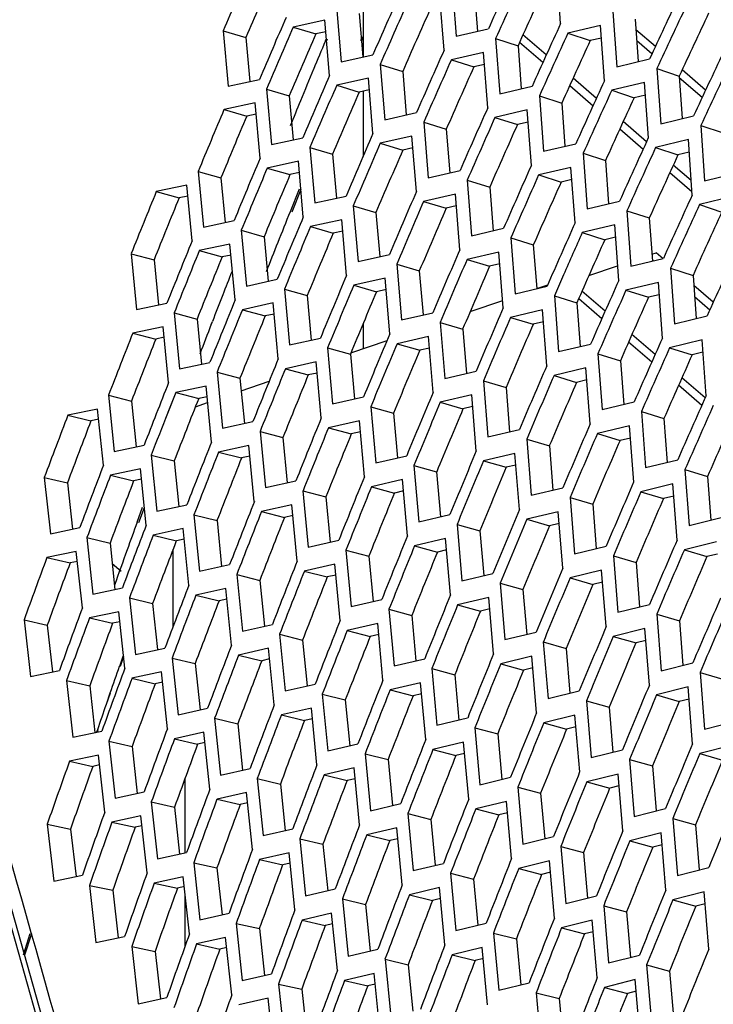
# Model space of a CAD drawing. Header units: millimetres. Extents: x 0 to 420, y 0 to 297.
# Tile 409 of 502: x 315.2 to 317.9, y 221.12 to 224.95. Entities that reach past the tile are written whole.
import ezdxf

# ---------------------------------------------------------------- set-up
doc = ezdxf.new("R2010")
doc.units = ezdxf.units.MM
doc.header["$LTSCALE"] = 23.1
doc.layers.get('0').update_dxf_attribs({"linetype": 'CONTINUOUS'})

msp = doc.modelspace()

# ---------------------------------------------------------------- linework, layer by layer
at = {"color": 3, "linetype": 'CONTINUOUS'}
for p, q in [((317.3069, 224.9348), (317.2917, 225.1491)), ((316.8835, 225.1004), (316.8999, 224.8859)), ((316.8531, 224.8317), (316.8365, 225.0464)), ((316.4347, 225.0015), (316.4525, 224.7867)), ((317.511, 224.982), (317.5258, 224.7673)), ((316.3888, 224.9479), (316.2658, 224.9213)), ((316.4068, 224.7329), (316.3888, 224.9479)), ((315.9933, 224.907), (316.0125, 224.6919)), ((316.8999, 224.8859), (317.0255, 224.9142)), ((317.4628, 224.9272), (317.3354, 224.8977)), ((317.4778, 224.7123), (317.4628, 224.9272)), ((317.0539, 224.877), (317.0701, 224.6619)), ((316.4525, 224.7867), (316.576, 224.8138)), ((317.0068, 224.8226), (316.8815, 224.7943)), ((317.0232, 224.6074), (317.0068, 224.8226)), ((317.5258, 224.7673), (317.6537, 224.7973)), ((316.6043, 224.7763), (316.6219, 224.5609)), ((317.6823, 224.7604), (317.6968, 224.5451)), ((316.7684, 215.8392), (314.2526, 224.7237)), ((316.0125, 224.6919), (316.134, 224.7178)), ((316.5583, 224.7223), (316.4351, 224.6952)), ((316.5761, 224.5068), (316.5583, 224.7223)), ((316.1621, 224.6799), (316.1811, 224.4643)), ((317.0701, 224.6619), (317.1959, 224.6908)), ((317.6339, 224.7053), (317.5063, 224.6753)), ((317.6487, 224.4899), (317.6339, 224.7053)), ((317.2243, 224.6535), (317.2403, 224.438)), ((316.1173, 224.6264), (315.9961, 224.6006)), ((316.1365, 224.4106), (316.1173, 224.6264)), ((317.1771, 224.5988), (317.0515, 224.57)), ((317.1932, 224.3831), (317.1771, 224.5988)), ((316.6219, 224.5609), (316.7456, 224.5885)), ((317.6968, 224.5451), (317.825, 224.5757)), ((316.7739, 224.551), (316.7912, 224.3351)), ((317.8535, 224.5387), (317.8678, 224.323)), ((316.1811, 224.4643), (316.3028, 224.4907)), ((316.7278, 224.4967), (316.6043, 224.4691)), ((316.7453, 224.2807), (316.7278, 224.4967)), ((317.805, 224.4833), (317.6772, 224.4528)), ((317.8195, 224.2675), (317.805, 224.4833)), ((316.3309, 224.4528), (316.3497, 224.2367)), ((317.2403, 224.438), (317.3663, 224.4673)), ((317.3947, 224.4301), (317.4104, 224.214)), ((316.286, 224.399), (316.1645, 224.3727)), ((316.3049, 224.1827), (316.286, 224.399)), ((317.3474, 224.3751), (317.2216, 224.3458)), ((317.3633, 224.1589), (317.3474, 224.3751)), ((315.8954, 224.3592), (315.9156, 224.1428)), ((316.7912, 224.3351), (316.9152, 224.3632)), ((317.8678, 224.323), (317.9962, 224.354)), ((315.8515, 224.3058), (315.7322, 224.2807)), ((315.8719, 224.0893), (315.8515, 224.3058)), ((316.9435, 224.3257), (316.9606, 224.1093)), ((316.3497, 224.2367), (316.4716, 224.2636)), ((316.8973, 224.2711), (316.7736, 224.243)), ((316.9146, 224.0546), (316.8973, 224.2711)), ((317.9762, 224.2614), (317.848, 224.2304)), ((316.4997, 224.2257), (316.5183, 224.0091)), ((317.4104, 224.214), (317.5367, 224.2438)), ((317.5651, 224.2066), (317.5806, 223.99)), ((315.9156, 224.1428), (316.0354, 224.1684)), ((316.4546, 224.1716), (316.333, 224.1447)), ((316.4734, 223.9548), (316.4546, 224.1716)), ((316.9606, 224.1093), (317.0848, 224.138)), ((317.5176, 224.1513), (317.3916, 224.1215)), ((317.5333, 223.9346), (317.5176, 224.1513)), ((316.0635, 224.1302), (316.0834, 223.9133)), ((317.1131, 224.1004), (317.13, 223.8835)), ((316.0194, 224.0766), (315.8999, 224.051)), ((316.0396, 223.8595), (316.0194, 224.0766)), ((315.6345, 224.0393), (315.6559, 223.8222)), ((316.5183, 224.0091), (316.6404, 224.0365)), ((317.0667, 224.0455), (316.9428, 224.0169)), ((317.0838, 223.8285), (317.0667, 224.0455)), ((317.5806, 223.99), (317.7071, 224.0204)), ((316.6686, 223.9986), (316.6869, 223.7814)), ((317.7355, 223.9831), (317.7508, 223.7661)), ((316.6233, 223.9442), (316.5015, 223.9168)), ((316.6419, 223.7269), (316.6233, 223.9442)), ((317.3188, 223.9573), (317.2827, 223.8751)), ((316.0834, 223.9133), (316.2035, 223.9395)), ((317.13, 223.8835), (317.2544, 223.9127)), ((317.6879, 223.9276), (317.5617, 223.8972)), ((317.7034, 223.7103), (317.6879, 223.9276)), ((316.2315, 223.9013), (316.2513, 223.6839)), ((317.2827, 223.8751), (317.2994, 223.6578)), ((315.6559, 223.8222), (315.774, 223.847)), ((316.1874, 223.8473), (316.0676, 223.8212)), ((316.2073, 223.6297), (316.1874, 223.8473)), ((315.8018, 223.8086), (315.823, 223.5909)), ((316.6869, 223.7814), (316.8092, 223.8094)), ((317.2362, 223.82), (317.112, 223.7909)), ((317.2531, 223.6024), (317.2362, 223.82)), ((317.7508, 223.7661), (317.8776, 223.7969)), ((315.7588, 223.755), (315.6411, 223.7302)), ((315.7802, 223.5372), (315.7588, 223.755)), ((316.8374, 223.7715), (316.8555, 223.5538)), ((316.792, 223.7168), (316.6699, 223.6889)), ((316.8103, 223.499), (316.792, 223.7168)), ((316.2513, 223.6839), (316.3715, 223.7105)), ((317.2994, 223.6578), (317.424, 223.6874)), ((317.8582, 223.7038), (317.7317, 223.673)), ((317.8734, 223.4861), (317.8582, 223.7038)), ((316.3995, 223.6724), (316.4191, 223.4544)), ((317.4523, 223.6499), (317.4688, 223.432)), ((315.823, 223.5909), (315.9412, 223.6162)), ((316.3553, 223.6181), (316.2353, 223.5915)), ((316.375, 223.4), (316.3553, 223.6181)), ((315.9691, 223.5778), (315.9901, 223.3596)), ((316.8555, 223.5538), (316.978, 223.5822)), ((317.4057, 223.5944), (317.2813, 223.5648)), ((317.4223, 223.3763), (317.4057, 223.5944)), ((315.926, 223.5239), (315.808, 223.4986)), ((315.9472, 223.3056), (315.926, 223.5239)), ((317.0062, 223.5444), (317.0241, 223.3262)), ((315.5461, 223.4879), (315.5685, 223.2694)), ((315.808, 223.4986), (315.7761, 223.4175)), ((315.808, 223.4986), (315.7774, 223.421)), ((316.9607, 223.4894), (316.8384, 223.461)), ((316.9788, 223.271), (316.9607, 223.4894)), ((316.4191, 223.4544), (316.5396, 223.4816)), ((317.4688, 223.432), (317.5936, 223.4621)), ((315.504, 223.4345), (315.3881, 223.4105)), ((315.5267, 223.216), (315.504, 223.4345)), ((316.5676, 223.4434), (316.5869, 223.225)), ((317.6219, 223.4246), (317.6381, 223.2062)), ((315.9901, 223.3596), (316.1085, 223.3855)), ((316.5232, 223.3888), (316.403, 223.3617)), ((316.5427, 223.1702), (316.5232, 223.3888)), ((317.5751, 223.3688), (317.4505, 223.3387)), ((317.5916, 223.1503), (317.5751, 223.3688)), ((316.1364, 223.347), (316.1572, 223.1283)), ((317.0241, 223.3262), (317.1469, 223.3551)), ((315.5685, 223.2694), (315.6849, 223.294)), ((316.0931, 223.2929), (315.975, 223.267)), ((316.1141, 223.074), (316.0931, 223.2929)), ((317.175, 223.3173), (317.1927, 223.0986)), ((315.7126, 223.2552), (315.7349, 223.0363)), ((317.1294, 223.2619), (317.0069, 223.233)), ((317.1473, 223.0431), (317.1294, 223.2619)), ((316.5869, 223.225), (316.7076, 223.2526)), ((316.7356, 223.2145), (316.7548, 222.9955)), ((317.6381, 223.2062), (317.7632, 223.2368)), ((315.6705, 223.2016), (315.5544, 223.1771)), ((315.6929, 222.9825), (315.6705, 223.2016)), ((317.7915, 223.1993), (317.8075, 222.9804)), ((315.2962, 223.1682), (315.3198, 222.9491)), ((316.1572, 223.1283), (316.2758, 223.1547)), ((316.6911, 223.1596), (316.5707, 223.1319)), ((316.7105, 222.9405), (316.6911, 223.1596)), ((317.7446, 223.1432), (317.6198, 223.1126)), ((317.7608, 222.9242), (317.7446, 223.1432)), ((316.3037, 223.1162), (316.3243, 222.897)), ((317.1927, 223.0986), (317.3157, 223.128)), ((315.7349, 223.0363), (315.8515, 223.0614)), ((316.2603, 223.0618), (316.142, 223.0354)), ((316.2811, 222.8424), (316.2603, 223.0618)), ((317.3438, 223.0902), (317.3613, 222.871)), ((316.7548, 222.9955), (316.8757, 223.0237)), ((317.298, 223.0345), (317.1753, 223.0051)), ((317.3157, 222.8152), (317.298, 223.0345)), ((315.8792, 223.0226), (315.9012, 222.8032)), ((316.9037, 222.9855), (316.9226, 222.7661)), ((317.8075, 222.9804), (317.9328, 223.0116)), ((315.3198, 222.9491), (315.4344, 222.9729)), ((315.8369, 222.9687), (315.7206, 222.9436)), ((315.8592, 222.7491), (315.8369, 222.9687)), ((315.462, 222.9338), (315.4855, 222.7141)), ((316.3243, 222.897), (316.4431, 222.9239)), ((316.859, 222.9303), (316.7384, 222.9022)), ((316.8782, 222.7107), (316.859, 222.9303)), ((317.9141, 222.9176), (317.789, 222.8865)), ((315.4208, 222.8803), (315.3066, 222.8566)), ((315.4445, 222.6606), (315.4208, 222.8803)), ((316.471, 222.8854), (316.4914, 222.6657)), ((317.3613, 222.871), (317.4845, 222.9009)), ((317.5126, 222.8631), (317.5299, 222.6434)), ((315.9012, 222.8032), (316.018, 222.8288)), ((316.4275, 222.8307), (316.3089, 222.8038)), ((316.4481, 222.6108), (316.4275, 222.8307)), ((316.9226, 222.7661), (317.0437, 222.7947)), ((317.4667, 222.8071), (317.3438, 222.7772)), ((317.4842, 222.5873), (317.4667, 222.8071)), ((316.0458, 222.79), (316.0676, 222.5701)), ((317.0717, 222.7566), (317.0904, 222.5366)), ((315.4855, 222.7141), (315.6003, 222.7384)), ((316.0034, 222.7357), (315.8869, 222.7102)), ((316.0254, 222.5157), (316.0034, 222.7357)), ((315.6279, 222.6993), (315.6512, 222.4792)), ((316.4914, 222.6657), (316.6104, 222.6931)), ((317.0269, 222.7011), (316.9061, 222.6724)), ((317.0459, 222.481), (317.0269, 222.7011)), ((315.5866, 222.6455), (315.4721, 222.6214)), ((315.6101, 222.4253), (315.5866, 222.6455)), ((316.6383, 222.6547), (316.6585, 222.4344)), ((317.5299, 222.6434), (317.6533, 222.6738)), ((315.2173, 222.6135), (315.242, 222.3932)), ((317.6814, 222.636), (317.6985, 222.4157)), ((316.0676, 222.5701), (316.1846, 222.5962)), ((316.5947, 222.5996), (316.4759, 222.5722)), ((316.615, 222.3793), (316.5947, 222.5996)), ((317.0904, 222.5366), (317.2117, 222.5658)), ((317.6354, 222.5797), (317.5123, 222.5493)), ((317.6527, 222.3593), (317.6354, 222.5797)), ((316.2123, 222.5574), (316.234, 222.3369)), ((317.2397, 222.5276), (317.2583, 222.3072)), ((315.6512, 222.4792), (315.7661, 222.5039)), ((316.1698, 222.5028), (316.0531, 222.4768)), ((316.1917, 222.2822), (316.1698, 222.5028)), ((315.7938, 222.4649), (315.8169, 222.2442)), ((316.6585, 222.4344), (316.7777, 222.4623)), ((317.1949, 222.4718), (317.0738, 222.4427)), ((317.2136, 222.2512), (317.1949, 222.4718)), ((315.242, 222.3932), (315.355, 222.4166)), ((315.7523, 222.4108), (315.6377, 222.3861)), ((315.7756, 222.19), (315.7523, 222.4108)), ((316.8056, 222.4239), (316.8256, 222.2031)), ((317.6985, 222.4157), (317.8221, 222.4467)), ((315.3825, 222.3772), (315.407, 222.1563)), ((317.8502, 222.4089), (317.8671, 222.1881)), ((316.234, 222.3369), (316.3512, 222.3635)), ((316.7618, 222.3685), (316.6429, 222.3407)), ((316.782, 222.1477), (316.7618, 222.3685)), ((317.2583, 222.3072), (317.3798, 222.3369)), ((317.8041, 222.3523), (317.6807, 222.3214)), ((317.8211, 222.1314), (317.8041, 222.3523)), ((316.3789, 222.3248), (316.4003, 222.1038)), ((317.4078, 222.2987), (317.4261, 222.0777)), ((315.8169, 222.2442), (315.932, 222.2695)), ((316.3363, 222.2699), (316.2194, 222.2433)), ((316.3579, 222.0488), (316.3363, 222.2699)), ((315.9596, 222.2304), (315.9825, 222.0092)), ((316.8256, 222.2031), (316.945, 222.2316)), ((317.3628, 222.2426), (317.2415, 222.2129)), ((317.3813, 222.0214), (317.3628, 222.2426)), ((317.8671, 222.1881), (317.9909, 222.2196)), ((315.407, 222.1563), (315.5201, 222.1802)), ((316.9729, 222.1931), (316.9927, 221.9718)), ((315.9181, 222.176), (315.8032, 222.1508)), ((315.9412, 221.9547), (315.9181, 222.176)), ((315.5477, 222.1409), (315.572, 221.9195)), ((316.4003, 222.1038), (316.5177, 222.1309)), ((316.929, 222.1374), (316.8098, 222.1091)), ((316.949, 221.9161), (316.929, 222.1374)), ((317.4261, 222.0777), (317.5478, 222.1079)), ((317.9728, 222.1249), (317.8492, 222.0934)), ((315.5072, 222.087), (315.3944, 222.0631)), ((315.5318, 221.8655), (315.5072, 222.087)), ((316.5455, 222.0921), (316.5667, 221.8707)), ((317.5758, 222.0698), (317.5939, 221.8482)), ((315.9825, 222.0092), (316.0978, 222.035)), ((316.5027, 222.037), (316.3856, 222.0099)), ((316.5242, 221.8154), (316.5027, 222.037)), ((316.1255, 221.9959), (316.1482, 221.7743)), ((316.9927, 221.9718), (317.1123, 222.0008)), ((317.5307, 222.0133), (317.4092, 221.9832)), ((317.549, 221.7917), (317.5307, 222.0133)), ((317.1402, 221.9623), (317.1597, 221.7406)), ((315.572, 221.9195), (315.6853, 221.9439)), ((316.0838, 221.9412), (315.9688, 221.9155)), ((316.1068, 221.7194), (316.0838, 221.9412)), ((315.7129, 221.9046), (315.737, 221.6827)), ((316.5667, 221.8707), (316.6843, 221.8983)), ((317.0962, 221.9064), (316.9768, 221.8775)), ((317.1159, 221.6845), (317.0962, 221.9064)), ((317.5939, 221.8482), (317.7159, 221.879)), ((315.6723, 221.8504), (315.5593, 221.826)), ((315.6967, 221.6284), (315.6723, 221.8504)), ((316.712, 221.8595), (316.7331, 221.6375)), ((317.7439, 221.8408), (317.7617, 221.6188)), ((315.3075, 221.8181), (315.3331, 221.5961)), ((316.1482, 221.7743), (316.2637, 221.8006)), ((316.6692, 221.804), (316.5519, 221.7765)), ((316.6904, 221.5819), (316.6692, 221.804)), ((316.2914, 221.7615), (316.3139, 221.5393)), ((317.1597, 221.7406), (317.2796, 221.77)), ((317.6986, 221.7841), (317.5769, 221.7534)), ((317.7167, 221.5619), (317.6986, 221.7841)), ((317.3075, 221.7315), (317.3268, 221.5093)), ((315.737, 221.6827), (315.8505, 221.7076)), ((316.2496, 221.7065), (316.1343, 221.6802)), ((316.2723, 221.4842), (316.2496, 221.7065)), ((315.878, 221.6682), (315.902, 221.4459)), ((316.7331, 221.6375), (316.8509, 221.6657)), ((317.2633, 221.6753), (317.1438, 221.6459)), ((317.2829, 221.4529), (317.2633, 221.6753)), ((317.7617, 221.6188), (317.8839, 221.65)), ((315.3331, 221.5961), (315.4446, 221.6196)), ((315.8374, 221.6138), (315.7242, 221.5889)), ((315.8616, 221.3913), (315.8374, 221.6138)), ((316.8786, 221.6269), (316.8995, 221.4044)), ((315.472, 221.5799), (315.4975, 221.3574)), ((316.8356, 221.5711), (316.7181, 221.543)), ((316.8567, 221.3485), (316.8356, 221.5711)), ((316.3139, 221.5393), (316.4296, 221.5661)), ((317.3268, 221.5093), (317.4469, 221.5392)), ((317.8665, 221.5548), (317.7446, 221.5236)), ((317.8844, 221.3322), (317.8665, 221.5548)), ((316.4572, 221.527), (316.4795, 221.3043)), ((317.4748, 221.5008), (317.4939, 221.278)), ((315.902, 221.4459), (316.0157, 221.4713)), ((316.4153, 221.4717), (316.2999, 221.4449)), ((316.4379, 221.2489), (316.4153, 221.4717)), ((316.0432, 221.4319), (316.067, 221.209)), ((316.8995, 221.4044), (317.0174, 221.4331)), ((317.4305, 221.4442), (317.3107, 221.4143)), ((317.4499, 221.2213), (317.4305, 221.4442)), ((315.4975, 221.3574), (315.6091, 221.3815)), ((316.0024, 221.3771), (315.8891, 221.3517)), ((316.0265, 221.1541), (316.0024, 221.3771)), ((317.0452, 221.3943), (317.0658, 221.1713)), ((315.6365, 221.3418), (315.6618, 221.1187)), ((317.0021, 221.3382), (316.8844, 221.3096)), ((317.0229, 221.115), (317.0021, 221.3382)), ((316.4795, 221.3043), (316.5954, 221.3316)), ((317.4939, 221.278), (317.6142, 221.3085)), ((316.6231, 221.2926), (316.6452, 221.0693)), ((317.6421, 221.27), (317.661, 221.0467)), ((316.067, 221.209), (316.1809, 221.235)), ((316.5811, 221.2369), (316.4655, 221.2097)), ((316.6034, 221.0136), (316.5811, 221.2369)), ((316.2084, 221.1956), (316.232, 220.9722)), ((317.0658, 221.1713), (317.184, 221.2004)), ((317.5977, 221.2131), (317.4777, 221.1827)), ((317.6169, 220.9897), (317.5977, 221.2131)), ((317.2117, 221.1617), (317.2322, 220.9381)), ((315.6618, 221.1187), (315.7736, 221.1433)), ((316.1675, 221.1405), (316.0539, 221.1146)), ((316.1913, 220.917), (316.1675, 221.1405))]:
    msp.add_line(p, q, dxfattribs=at)
at = {"color": 7, "linetype": 'CONTINUOUS'}
for p, q in [((316.9707, 225.0721), (316.9836, 224.9047)), ((316.5377, 225.0094), (316.5377, 224.8054)), ((316.5224, 224.9744), (316.5365, 224.8051)), ((317.5977, 224.9525), (317.6092, 224.7868)), ((315.9933, 224.907), (316.0815, 224.881)), ((316.2658, 224.9213), (316.3537, 224.8946)), ((316.3926, 224.9029), (316.3537, 224.8946)), ((317.676, 224.8452), (317.6006, 224.9105)), ((316.0815, 224.881), (316.0969, 224.7099)), ((316.3909, 224.8676), (316.3948, 224.8769)), ((316.3956, 224.8667), (316.3994, 224.876)), ((316.5343, 224.8841), (316.5276, 224.8683)), ((316.5377, 224.8834), (316.5313, 224.8676)), ((317.0539, 224.877), (317.1411, 224.8487)), ((317.1475, 224.8629), (317.2383, 224.7843)), ((317.2513, 224.813), (317.1605, 224.8916)), ((317.3354, 224.8977), (317.4223, 224.8688)), ((317.4662, 224.8788), (317.4223, 224.8688)), ((317.6628, 224.8167), (317.6036, 224.8679)), ((316.7187, 215.9412), (314.2016, 224.8302)), ((317.1411, 224.8487), (317.1538, 224.6811)), ((316.8815, 224.7943), (316.9689, 224.7665)), ((316.6043, 224.7763), (316.692, 224.7491)), ((316.692, 224.7491), (316.7059, 224.5796)), ((317.0104, 224.7757), (316.9689, 224.7665)), ((317.6823, 224.7604), (317.7689, 224.7309)), ((317.8716, 224.6758), (317.7802, 224.755)), ((317.4465, 224.6439), (317.3556, 224.7227)), ((317.7689, 224.7309), (317.7803, 224.565)), ((317.8583, 224.6473), (317.7694, 224.7243)), ((316.1621, 224.6799), (316.2503, 224.6539)), ((316.4351, 224.6952), (316.523, 224.6685)), ((316.562, 224.677), (316.523, 224.6685)), ((316.562, 224.677), (316.523, 224.6685)), ((316.5377, 224.6717), (316.5377, 224.418)), ((317.3426, 224.6939), (317.4334, 224.6153)), ((317.5063, 224.6753), (317.5932, 224.6463)), ((316.2503, 224.6539), (316.2655, 224.4826)), ((317.2243, 224.6535), (317.3115, 224.6252)), ((317.6373, 224.6566), (317.5932, 224.6463)), ((315.9961, 224.6006), (316.0845, 224.5751)), ((317.3115, 224.6252), (317.324, 224.4574)), ((316.1211, 224.5828), (316.0845, 224.5751)), ((316.1211, 224.5828), (316.0845, 224.5751)), ((317.0515, 224.57), (317.1389, 224.5422)), ((316.7739, 224.551), (316.8616, 224.5238)), ((316.8616, 224.5238), (316.8753, 224.3542)), ((317.1806, 224.5517), (317.1389, 224.5422)), ((317.5377, 224.5249), (317.6287, 224.4462)), ((317.6418, 224.4748), (317.5508, 224.5536)), ((317.8535, 224.5387), (317.9402, 224.5093)), ((316.3309, 224.4528), (316.4191, 224.4268)), ((316.6043, 224.4691), (316.6922, 224.4425)), ((316.7315, 224.4511), (316.6922, 224.4425)), ((316.7315, 224.4511), (316.6922, 224.4425)), ((317.6772, 224.4528), (317.7641, 224.4239)), ((316.4191, 224.4268), (316.4341, 224.2553)), ((317.3947, 224.4301), (317.4819, 224.4017)), ((317.8083, 224.4343), (317.7641, 224.4239)), ((316.1645, 224.3727), (316.2529, 224.3471)), ((317.4819, 224.4017), (317.4942, 224.2338)), ((317.8157, 224.3242), (317.746, 224.3845)), ((315.8954, 224.3592), (315.9841, 224.3343)), ((315.9841, 224.3343), (316.0004, 224.1609)), ((316.2898, 224.355), (316.2529, 224.3471)), ((316.2898, 224.355), (316.2529, 224.3471)), ((317.2216, 224.3458), (317.309, 224.318)), ((317.3509, 224.3276), (317.309, 224.318)), ((317.7329, 224.3559), (317.8186, 224.2817)), ((316.2888, 224.2903), (316.2533, 224.2022)), ((316.2956, 224.2892), (316.2597, 224.2012)), ((316.9435, 224.3257), (317.0312, 224.2985)), ((317.0312, 224.2985), (317.0447, 224.1287)), ((315.7322, 224.2807), (315.821, 224.2563)), ((315.8555, 224.2635), (315.821, 224.2563)), ((316.4997, 224.2257), (316.5879, 224.1997)), ((316.7736, 224.243), (316.8615, 224.2164)), ((316.9009, 224.2252), (316.8615, 224.2164)), ((316.9009, 224.2252), (316.8615, 224.2164)), ((317.848, 224.2304), (317.9349, 224.2014)), ((316.5879, 224.1997), (316.6027, 224.028)), ((317.5651, 224.2066), (317.6523, 224.1783)), ((317.6523, 224.1783), (317.6645, 224.0101)), ((316.333, 224.1447), (316.4214, 224.1192)), ((316.0635, 224.1302), (316.1521, 224.1053)), ((316.1521, 224.1053), (316.1682, 223.9317)), ((316.4585, 224.1273), (316.4214, 224.1192)), ((317.1131, 224.1004), (317.2008, 224.0732)), ((317.3916, 224.1215), (317.479, 224.0937)), ((317.5211, 224.1035), (317.479, 224.0937)), ((317.2008, 224.0732), (317.2141, 223.9032)), ((315.6345, 224.0393), (315.7237, 224.0156)), ((315.8999, 224.051), (315.9887, 224.0266)), ((316.0234, 224.0339), (315.9887, 224.0266)), ((316.0234, 224.0339), (315.9887, 224.0266)), ((317.6625, 224.0377), (317.6791, 224.0425)), ((317.7061, 224.0192), (317.6791, 224.0425)), ((315.7237, 224.0156), (315.7411, 223.8401)), ((316.6686, 223.9986), (316.7567, 223.9726)), ((316.9428, 224.0169), (317.0307, 223.9903)), ((317.0704, 223.9993), (317.0307, 223.9903)), ((317.0704, 223.9993), (317.0307, 223.9903)), ((317.4169, 223.9537), (317.5291, 223.9925)), ((317.6641, 224.0155), (317.669, 224.0112)), ((317.7355, 223.9831), (317.8227, 223.9548)), ((316.7567, 223.9726), (316.7714, 223.8007)), ((317.8227, 223.9548), (317.8347, 223.7865)), ((316.5015, 223.9168), (316.5899, 223.8913)), ((317.2141, 223.9034), (317.2568, 223.9182)), ((317.9015, 223.8499), (317.8255, 223.9157)), ((316.2315, 223.9013), (316.3202, 223.8764)), ((316.3202, 223.8764), (316.3361, 223.7026)), ((316.6271, 223.8995), (316.5899, 223.8913)), ((317.2827, 223.8751), (317.3704, 223.848)), ((317.4801, 223.8148), (317.3901, 223.8928)), ((317.5617, 223.8972), (317.6491, 223.8694)), ((317.6913, 223.8795), (317.6491, 223.8694)), ((317.8285, 223.8731), (317.8885, 223.8212)), ((316.9546, 223.8135), (317.0815, 223.8575)), ((317.3704, 223.848), (317.3836, 223.6778)), ((317.4674, 223.7859), (317.3774, 223.8638)), ((315.8018, 223.8086), (315.891, 223.7848)), ((316.0676, 223.8212), (316.1564, 223.7968)), ((316.1913, 223.8043), (316.1564, 223.7968)), ((316.1913, 223.8043), (316.1564, 223.7968)), ((317.112, 223.7909), (317.2, 223.7642)), ((315.891, 223.7848), (315.9082, 223.6091)), ((315.9466, 223.7644), (315.9508, 223.7752)), ((315.9468, 223.7643), (315.9508, 223.7752)), ((316.5377, 223.7668), (316.5377, 223.6691)), ((316.8374, 223.7715), (316.9256, 223.7455)), ((317.2398, 223.7734), (317.2, 223.7642)), ((317.2398, 223.7734), (317.2, 223.7642)), ((315.6411, 223.7302), (315.7304, 223.707)), ((315.7628, 223.7137), (315.7304, 223.707)), ((316.9256, 223.7455), (316.94, 223.5734)), ((317.6749, 223.6462), (317.5847, 223.7243)), ((316.4904, 223.6527), (316.6312, 223.7015)), ((316.6699, 223.6889), (316.7583, 223.6634)), ((317.662, 223.6173), (317.5719, 223.6953)), ((316.3995, 223.6724), (316.4882, 223.6475)), ((316.4882, 223.6475), (316.5039, 223.4735)), ((316.7958, 223.6718), (316.7583, 223.6634)), ((316.7958, 223.6718), (316.7583, 223.6634)), ((317.4523, 223.6499), (317.54, 223.6227)), ((317.7317, 223.673), (317.8191, 223.6452)), ((317.8616, 223.6554), (317.8191, 223.6452)), ((317.8616, 223.6554), (317.8191, 223.6452)), ((317.54, 223.6227), (317.553, 223.4523)), ((315.9691, 223.5778), (316.0583, 223.554)), ((316.2353, 223.5915), (316.3242, 223.5671)), ((316.3592, 223.5747), (316.3242, 223.5671)), ((317.2813, 223.5648), (317.3692, 223.5381)), ((316.0583, 223.554), (316.0753, 223.3782)), ((316.063, 223.5047), (316.1718, 223.5423)), ((317.0062, 223.5444), (317.0944, 223.5184)), ((317.4092, 223.5475), (317.3692, 223.5381)), ((317.4092, 223.5475), (317.3692, 223.5381)), ((317.8568, 223.4486), (317.7666, 223.5268)), ((317.8696, 223.4775), (317.7794, 223.5557)), ((315.5461, 223.4879), (315.6357, 223.4652)), ((315.808, 223.4986), (315.8974, 223.4754)), ((317.0944, 223.5184), (317.1086, 223.3461)), ((315.6357, 223.4652), (315.654, 223.2875)), ((315.8845, 223.4428), (315.9322, 223.4593)), ((315.93, 223.4823), (315.8974, 223.4754)), ((315.93, 223.4823), (315.8974, 223.4754)), ((316.8384, 223.461), (316.9268, 223.4354)), ((315.3881, 223.4105), (315.4779, 223.3884)), ((316.5676, 223.4434), (316.6562, 223.4185)), ((316.6562, 223.4185), (316.6718, 223.2444)), ((316.9644, 223.4441), (316.9268, 223.4354)), ((316.9644, 223.4441), (316.9268, 223.4354)), ((317.6219, 223.4246), (317.7096, 223.3974)), ((315.5081, 223.3946), (315.4779, 223.3884)), ((317.7096, 223.3974), (317.7224, 223.2268)), ((316.1364, 223.347), (316.2256, 223.3232)), ((316.403, 223.3617), (316.4919, 223.3373)), ((316.5271, 223.3451), (316.4919, 223.3373)), ((317.4505, 223.3387), (317.5385, 223.312)), ((316.2256, 223.3232), (316.2424, 223.1472)), ((317.175, 223.3173), (317.2632, 223.2912)), ((317.2632, 223.2912), (317.2772, 223.1188)), ((317.5787, 223.3216), (317.5385, 223.312)), ((317.5787, 223.3216), (317.5385, 223.312)), ((315.7126, 223.2552), (315.8022, 223.2326)), ((315.975, 223.267), (316.0643, 223.2438)), ((315.8022, 223.2326), (315.8204, 223.0547)), ((316.0972, 223.2509), (316.0643, 223.2438)), ((316.0972, 223.2509), (316.0643, 223.2438)), ((316.7356, 223.2145), (316.8243, 223.1896)), ((317.0069, 223.233), (317.0953, 223.2075)), ((317.1331, 223.2163), (317.0953, 223.2075)), ((317.1331, 223.2163), (317.0953, 223.2075)), ((315.5544, 223.1771), (315.6441, 223.155)), ((316.8243, 223.1896), (316.8396, 223.0153)), ((317.7915, 223.1993), (317.8792, 223.1721)), ((315.2962, 223.1682), (315.3862, 223.1468)), ((315.3862, 223.1468), (315.4057, 222.9669)), ((315.6746, 223.1613), (315.6441, 223.155)), ((317.8792, 223.1721), (317.8918, 223.0013)), ((316.3037, 223.1162), (316.3928, 223.0925)), ((316.5707, 223.1319), (316.6596, 223.1075)), ((316.695, 223.1156), (316.6596, 223.1075)), ((316.695, 223.1156), (316.6596, 223.1075)), ((317.6198, 223.1126), (317.7077, 223.0859)), ((316.3928, 223.0925), (316.4095, 222.9163)), ((317.3438, 223.0902), (317.432, 223.0641)), ((317.432, 223.0641), (317.4459, 222.8915)), ((317.7481, 223.0957), (317.7077, 223.0859)), ((317.7481, 223.0957), (317.7077, 223.0859)), ((315.6576, 222.9938), (315.6789, 223.0521)), ((315.6645, 222.993), (315.6858, 223.0513)), ((316.142, 223.0354), (316.2313, 223.0122)), ((315.8792, 223.0226), (315.9688, 223)), ((315.9688, 223), (315.9868, 222.8219)), ((316.2643, 223.0194), (316.2313, 223.0122)), ((316.9037, 222.9855), (316.9923, 222.9606)), ((317.1753, 223.0051), (317.2637, 222.9796)), ((317.3017, 222.9886), (317.2637, 222.9796)), ((316.9923, 222.9606), (317.0075, 222.7861)), ((315.462, 222.9338), (315.5521, 222.9123)), ((315.5521, 222.9123), (315.5714, 222.7323)), ((315.7206, 222.9436), (315.8104, 222.9215)), ((315.841, 222.928), (315.8104, 222.9215)), ((315.7981, 222.5887), (315.7981, 222.8894)), ((316.471, 222.8854), (316.5601, 222.8617)), ((316.7384, 222.9022), (316.8273, 222.8778)), ((316.8629, 222.886), (316.8273, 222.8778)), ((317.789, 222.8865), (317.8769, 222.8598)), ((317.9175, 222.8698), (317.8769, 222.8598)), ((315.3066, 222.8566), (315.3968, 222.8357)), ((315.425, 222.8414), (315.3968, 222.8357)), ((315.5606, 222.8329), (315.5951, 222.8035)), ((316.5601, 222.8617), (316.5766, 222.6853)), ((317.5126, 222.8631), (317.6008, 222.837)), ((317.6008, 222.837), (317.6145, 222.6642)), ((316.3089, 222.8038), (316.3983, 222.7806)), ((316.0458, 222.79), (316.1354, 222.7674)), ((316.1354, 222.7674), (316.1532, 222.5891)), ((316.4315, 222.788), (316.3983, 222.7806)), ((316.4315, 222.788), (316.3983, 222.7806)), ((317.0717, 222.7566), (317.1604, 222.7317)), ((317.3438, 222.7772), (317.4322, 222.7517)), ((317.4704, 222.7608), (317.4322, 222.7517)), ((317.4704, 222.7608), (317.4322, 222.7517)), ((317.1604, 222.7317), (317.1753, 222.557)), ((315.6279, 222.6993), (315.7179, 222.6779)), ((315.7179, 222.6779), (315.7371, 222.4977)), ((315.8869, 222.7102), (315.9766, 222.6881)), ((316.0075, 222.6948), (315.9766, 222.6881)), ((316.6383, 222.6547), (316.7274, 222.6309)), ((316.9061, 222.6724), (316.995, 222.648)), ((317.0308, 222.6564), (316.995, 222.648)), ((315.2173, 222.6135), (315.3078, 222.5932)), ((315.4721, 222.6214), (315.5623, 222.6004)), ((315.5908, 222.6063), (315.5623, 222.6004)), ((316.7274, 222.6309), (316.7437, 222.4544)), ((317.6814, 222.636), (317.7696, 222.6099)), ((317.7696, 222.6099), (317.7831, 222.4369)), ((315.3078, 222.5932), (315.3283, 222.411)), ((316.4759, 222.5722), (316.5652, 222.549)), ((316.2123, 222.5574), (316.3019, 222.5348)), ((316.3019, 222.5348), (316.3195, 222.3563)), ((316.5986, 222.5566), (316.5652, 222.549)), ((317.2397, 222.5276), (317.3284, 222.5027)), ((317.5123, 222.5493), (317.6007, 222.5237)), ((317.639, 222.5331), (317.6007, 222.5237)), ((317.639, 222.5331), (317.6007, 222.5237)), ((317.3284, 222.5027), (317.3432, 222.3279)), ((315.602, 222.4715), (315.5884, 222.4325)), ((315.6052, 222.4711), (315.591, 222.4323)), ((315.7938, 222.4649), (315.8838, 222.4434)), ((316.0531, 222.4768), (316.1429, 222.4547)), ((316.1739, 222.4615), (316.1429, 222.4547)), ((315.8838, 222.4434), (315.9028, 222.263)), ((316.8056, 222.4239), (316.8947, 222.4001)), ((317.0738, 222.4427), (317.1627, 222.4183)), ((317.1987, 222.4268), (317.1627, 222.4183)), ((317.1987, 222.4268), (317.1627, 222.4183)), ((315.3825, 222.3772), (315.4729, 222.3569)), ((315.6377, 222.3861), (315.7279, 222.3651)), ((315.7565, 222.3712), (315.7279, 222.3651)), ((316.8947, 222.4001), (316.9108, 222.2234)), ((317.8502, 222.4089), (317.9384, 222.3828)), ((315.4729, 222.3569), (315.4933, 222.1745)), ((316.6429, 222.3407), (316.7322, 222.3174)), ((315.5527, 222.3277), (315.5366, 222.2837)), ((315.5519, 222.3277), (315.5366, 222.2837)), ((316.3789, 222.3248), (316.4685, 222.3022)), ((316.4685, 222.3022), (316.4859, 222.1235)), ((316.7658, 222.3252), (316.7322, 222.3174)), ((316.7658, 222.3252), (316.7322, 222.3174)), ((317.4078, 222.2987), (317.4964, 222.2738)), ((317.6807, 222.3214), (317.7691, 222.2958)), ((317.8077, 222.3054), (317.7691, 222.2958)), ((317.8077, 222.3054), (317.7691, 222.2958)), ((317.4964, 222.2738), (317.511, 222.0988)), ((315.9596, 222.2304), (316.0496, 222.2089)), ((316.2194, 222.2433), (316.3091, 222.2212)), ((316.3403, 222.2282), (316.3091, 222.2212)), ((315.5028, 222.1855), (315.4998, 222.1765)), ((315.5046, 222.1853), (315.5017, 222.1763)), ((316.0496, 222.2089), (316.0684, 222.0284)), ((316.9729, 222.1931), (317.062, 222.1693)), ((317.2415, 222.2129), (317.3304, 222.1885)), ((317.3665, 222.1973), (317.3304, 222.1885)), ((317.3665, 222.1973), (317.3304, 222.1885)), ((315.8032, 222.1508), (315.8934, 222.1298)), ((317.062, 222.1693), (317.0779, 221.9924)), ((315.5477, 222.1409), (315.6381, 222.1205)), ((315.6381, 222.1205), (315.6583, 221.9381)), ((315.9222, 222.1361), (315.8934, 222.1298)), ((316.8098, 222.1091), (316.8992, 222.0858)), ((316.5455, 222.0921), (316.6351, 222.0695)), ((316.6351, 222.0695), (316.6523, 221.8908)), ((316.9329, 222.0937), (316.8992, 222.0858)), ((316.9329, 222.0937), (316.8992, 222.0858)), ((317.5758, 222.0698), (317.6645, 222.0449)), ((317.8492, 222.0934), (317.9376, 222.0679)), ((315.3944, 222.0631), (315.485, 222.0433)), ((315.5115, 222.0488), (315.485, 222.0433)), ((317.6645, 222.0449), (317.6789, 221.8696)), ((315.8449, 221.7076), (315.8449, 221.9982)), ((316.1255, 221.9959), (316.2155, 221.9745)), ((316.3856, 222.0099), (316.4754, 221.9878)), ((316.5068, 221.9949), (316.4754, 221.9878)), ((316.2155, 221.9745), (316.2341, 221.7938)), ((317.1402, 221.9623), (317.2293, 221.9386)), ((317.4092, 221.9832), (317.4981, 221.9588)), ((317.5344, 221.9677), (317.4981, 221.9588)), ((315.9688, 221.9155), (316.059, 221.8946)), ((317.2293, 221.9386), (317.245, 221.7615)), ((315.7129, 221.9046), (315.8033, 221.8842)), ((315.8033, 221.8842), (315.8233, 221.7016)), ((316.088, 221.9009), (316.059, 221.8946)), ((316.9768, 221.8775), (317.0661, 221.8542)), ((316.712, 221.8595), (316.8016, 221.8369)), ((316.8016, 221.8369), (316.8187, 221.658)), ((317.1001, 221.8623), (317.0661, 221.8542)), ((317.1001, 221.8623), (317.0661, 221.8542)), ((317.7439, 221.8408), (317.8325, 221.8159)), ((315.3075, 221.8181), (315.3984, 221.7989)), ((315.3984, 221.7989), (315.4198, 221.6144)), ((315.5593, 221.826), (315.6499, 221.8062)), ((315.6765, 221.8118), (315.6499, 221.8062)), ((317.8325, 221.8159), (317.8468, 221.6405)), ((316.2914, 221.7615), (316.3814, 221.74)), ((316.5519, 221.7765), (316.6416, 221.7544)), ((316.6732, 221.7617), (316.6416, 221.7544)), ((316.3814, 221.74), (316.3998, 221.5592)), ((317.3075, 221.7315), (317.3966, 221.7078)), ((317.5769, 221.7534), (317.6658, 221.729)), ((317.7023, 221.7381), (317.6658, 221.729)), ((317.7023, 221.7381), (317.6658, 221.729)), ((317.3966, 221.7078), (317.4121, 221.5305)), ((315.878, 221.6682), (315.9685, 221.6479)), ((315.9685, 221.6479), (315.9883, 221.4652)), ((316.1343, 221.6802), (316.2246, 221.6593)), ((316.2537, 221.6658), (316.2246, 221.6593)), ((317.1438, 221.6459), (317.2331, 221.6226)), ((316.8786, 221.6269), (316.9682, 221.6043)), ((317.2672, 221.6309), (317.2331, 221.6226)), ((317.2672, 221.6309), (317.2331, 221.6226)), ((315.472, 221.5799), (315.5629, 221.5608)), ((315.7242, 221.5889), (315.8148, 221.5691)), ((315.8416, 221.5749), (315.8148, 221.5691)), ((316.9682, 221.6043), (316.9851, 221.4252)), ((315.5629, 221.5608), (315.5841, 221.3761)), ((315.8449, 221.3447), (315.8449, 221.5441)), ((316.7181, 221.543), (316.8079, 221.5209)), ((316.8396, 221.5284), (316.8079, 221.5209)), ((316.4572, 221.527), (316.5472, 221.5055)), ((316.5472, 221.5055), (316.5655, 221.3245)), ((317.4748, 221.5008), (317.5639, 221.477)), ((317.7446, 221.5236), (317.8335, 221.4992)), ((317.8702, 221.5085), (317.8335, 221.4992)), ((317.8702, 221.5085), (317.8335, 221.4992)), ((317.5639, 221.477), (317.5793, 221.2996)), ((316.0432, 221.4319), (316.1337, 221.4116)), ((316.2999, 221.4449), (316.3901, 221.424)), ((316.4195, 221.4307), (316.3901, 221.424)), ((317.3107, 221.4143), (317.4001, 221.391)), ((315.24, 221.3914), (315.2137, 221.3087)), ((315.2465, 221.3909), (315.2197, 221.3084)), ((316.1337, 221.4116), (316.1533, 221.2287)), ((317.0452, 221.3943), (317.1348, 221.3717)), ((317.4344, 221.3995), (317.4001, 221.391)), ((317.4344, 221.3995), (317.4001, 221.391)), ((315.6365, 221.3418), (315.7274, 221.3226)), ((315.8891, 221.3517), (315.9797, 221.3319)), ((316.0067, 221.3379), (315.9797, 221.3319)), ((317.1348, 221.3717), (317.1515, 221.1924)), ((315.7274, 221.3226), (315.7484, 221.1378)), ((316.8844, 221.3096), (316.9741, 221.2875)), ((316.6231, 221.2926), (316.7131, 221.2711)), ((316.7131, 221.2711), (316.7312, 221.0899)), ((317.0061, 221.2951), (316.9741, 221.2875)), ((317.6421, 221.27), (317.7312, 221.2462)), ((317.7312, 221.2462), (317.7464, 221.0686)), ((316.2084, 221.1956), (316.2988, 221.1753)), ((316.4655, 221.2097), (316.5557, 221.1887)), ((316.5852, 221.1956), (316.5557, 221.1887)), ((316.2988, 221.1753), (316.3183, 220.9922)), ((317.2117, 221.1617), (317.3013, 221.1391)), ((317.4777, 221.1827), (317.567, 221.1594)), ((317.6015, 221.1681), (317.567, 221.1594)), ((317.6015, 221.1681), (317.567, 221.1594)), ((317.3013, 221.1391), (317.3178, 220.9596))]:
    msp.add_line(p, q, dxfattribs=at)
at = {"color": 3, "linetype": 'CONTINUOUS'}
for centre, radius, start, end in [((356.6079, 207.603), 44.1472, 156.58376, 156.92326), ((358.4508, 206.2143), 45.4504, 155.36835, 155.70492), ((358.5079, 206.1641), 45.4819, 155.36835, 155.70492), ((357.6735, 206.7842), 44.8784, 155.97475, 156.31276), ((357.7304, 206.7341), 44.9097, 155.97475, 156.31276), ((359.567, 205.3415), 46.2087, 154.76448, 155.09966), ((359.6243, 205.2912), 46.2405, 154.76448, 155.09966), ((356.8917, 207.3527), 44.3028, 156.58376, 156.92326), ((356.9484, 207.3027), 44.3339, 156.58376, 156.92326), ((358.7936, 205.913), 45.6395, 155.36835, 155.70492), ((358.8507, 205.8628), 45.6711, 155.36835, 155.70492), ((358.0152, 206.4834), 45.0663, 155.97475, 156.31276), ((358.0721, 206.4333), 45.0976, 155.97475, 156.31276), ((359.9109, 205.0397), 46.3991, 154.76448, 155.09966), ((359.9682, 204.9894), 46.4308, 154.76448, 155.09966), ((-499.6649, -8.6905), 846.7693, 15.706838, 16.0018432), ((357.2322, 207.0524), 44.4895, 156.58376, 156.92326), ((359.1363, 205.6117), 45.8287, 155.36835, 155.70492), ((357.289, 207.0024), 44.5206, 156.58376, 156.92326), ((359.1935, 205.5615), 45.8602, 155.36835, 155.70492), ((356.5016, 207.5698), 43.9403, 157.19548, 157.53652), ((358.3569, 206.1826), 45.2542, 155.97475, 156.31276), ((358.4138, 206.1325), 45.2856, 155.97475, 156.31276), ((357.5728, 206.7522), 44.6761, 156.58376, 156.92326), ((359.4791, 205.3105), 46.0178, 155.36835, 155.70492), ((357.6296, 206.7021), 44.7073, 156.58376, 156.92326), ((359.5363, 205.2603), 46.0493, 155.36835, 155.70492), ((356.7845, 207.32), 44.0948, 157.19548, 157.53652), ((356.841, 207.2701), 44.1257, 157.19548, 157.53652), ((358.6986, 205.8819), 45.4422, 155.97475, 156.31276), ((358.7555, 205.8317), 45.4735, 155.97475, 156.31276), ((356.0486, 207.8361), 43.5412, 157.81, 158.15264), ((357.9134, 206.4519), 44.8628, 156.58376, 156.92326), ((359.8219, 205.0092), 46.2069, 155.36835, 155.70492), ((357.9701, 206.4018), 44.8939, 156.58376, 156.92326), ((359.8791, 204.959), 46.2385, 155.36835, 155.70492), ((357.1239, 207.0202), 44.2802, 157.19548, 157.53652), ((357.1804, 206.9703), 44.3111, 157.19548, 157.53652), ((359.0403, 205.5811), 45.6301, 155.97475, 156.31276), ((359.1223, 205.5198), 45.6889, 155.97481, 156.20006), ((356.3304, 207.5867), 43.6947, 157.81, 158.15264), ((356.3868, 207.5368), 43.7254, 157.81, 158.15264), ((358.2539, 206.1516), 45.0495, 156.58376, 156.92326), ((360.1647, 204.7079), 46.3961, 155.36835, 155.70492), ((358.3107, 206.1015), 45.0806, 156.58376, 156.92326), ((357.4632, 206.7204), 44.4656, 157.19548, 157.53652), ((357.5198, 206.6705), 44.4965, 157.19548, 157.53652), ((359.382, 205.2803), 45.818, 155.97475, 156.31276), ((359.4389, 205.2302), 45.8493, 155.97475, 156.31276), ((356.6686, 207.2874), 43.8788, 157.81, 158.15264), ((358.5945, 205.8513), 45.2362, 156.58376, 156.92326), ((356.725, 207.2375), 43.9095, 157.81, 158.15264), ((358.6512, 205.8013), 45.2673, 156.58376, 156.92326), ((355.9265, 207.8024), 43.3199, 158.42741, 158.77171), ((357.8026, 206.4207), 44.651, 157.19548, 157.53652), ((357.8592, 206.3707), 44.6819, 157.19548, 157.53652), ((359.7236, 204.9795), 46.0059, 155.97475, 156.31276), ((359.7806, 204.9294), 46.0373, 155.97475, 156.31276), ((357.047, 206.9718), 44.1063, 157.81008, 157.98142), ((358.935, 205.551), 45.4229, 156.58376, 156.92326), ((357.0632, 206.9382), 44.0936, 157.81, 158.15264), ((358.9918, 205.501), 45.454, 156.58376, 156.92326), ((356.2073, 207.5534), 43.4722, 158.42741, 158.77171), ((356.9664, 207.0044), 44.0193, 157.98142, 158.15273), ((358.142, 206.1209), 44.8365, 157.19548, 157.53652), ((360.0653, 204.6787), 46.1939, 155.97475, 156.31276), ((358.1986, 206.0709), 44.8674, 157.19548, 157.53652), ((360.1223, 204.6286), 46.2252, 155.97475, 156.31276), ((355.4605, 208.0665), 42.9096, 159.04782, 159.39382), ((356.2361, 207.5143), 43.4733, 158.54214, 158.77177), ((357.345, 206.6888), 44.247, 157.81, 158.15264), ((359.2756, 205.2507), 45.6096, 156.58376, 156.92326), ((357.4014, 206.6389), 44.2777, 157.81, 158.15264), ((359.3323, 205.2007), 45.6407, 156.58376, 156.92326), ((356.5443, 207.2546), 43.655, 158.42741, 158.77171), ((356.6004, 207.2048), 43.6855, 158.42741, 158.77171), ((358.4814, 205.8211), 45.0219, 157.19548, 157.53652), ((355.7403, 207.8179), 43.0609, 159.04782, 159.39382), ((358.538, 205.7711), 45.0528, 157.19548, 157.53652), ((355.7962, 207.7682), 43.0911, 159.04782, 159.39382), ((357.6832, 206.3895), 44.4312, 157.81, 158.15264), ((359.6161, 204.9505), 45.7963, 156.58376, 156.92326), ((357.7395, 206.3396), 44.4618, 157.81, 158.15264), ((359.6729, 204.9004), 45.8274, 156.58376, 156.92326), ((356.8813, 206.9558), 43.8378, 158.42741, 158.77171), ((356.9374, 206.906), 43.8683, 158.42741, 158.77171), ((358.8208, 205.5213), 45.2073, 157.19548, 157.53652), ((358.8774, 205.4713), 45.2382, 157.19548, 157.53652), ((356.076, 207.5196), 43.2423, 159.04782, 159.39382), ((356.1319, 207.4699), 43.2726, 159.04782, 159.39382), ((358.0214, 206.0902), 44.6153, 157.81, 158.15264), ((359.9567, 204.6502), 45.9829, 156.58376, 156.92326), ((358.0777, 206.0403), 44.646, 157.81, 158.15264), ((360.0135, 204.6001), 46.0141, 156.58376, 156.92326), ((355.3235, 208.0311), 42.675, 159.67132, 160.01907), ((357.2182, 206.6569), 44.0206, 158.42741, 158.77171), ((357.2744, 206.6071), 44.0511, 158.42741, 158.77171), ((359.1602, 205.2215), 45.3927, 157.19548, 157.53652), ((359.2168, 205.1715), 45.4236, 157.19548, 157.53652), ((356.4117, 207.2213), 43.4238, 159.04782, 159.39382), ((356.4677, 207.1715), 43.454, 159.04782, 159.39382), ((358.3596, 205.7909), 44.7994, 157.81, 158.15264), ((360.2973, 204.3499), 46.1696, 156.58376, 156.92326), ((355.6022, 207.7829), 42.825, 159.67132, 160.01907), ((358.4159, 205.741), 44.8301, 157.81, 158.15264), ((360.354, 204.2998), 46.2007, 156.58376, 156.92326), ((355.6579, 207.7333), 42.855, 159.67132, 160.01907), ((357.5552, 206.3581), 44.2034, 158.42741, 158.77171), ((357.6113, 206.3083), 44.2339, 158.42741, 158.77171), ((359.4996, 204.9217), 45.5781, 157.19548, 157.53652), ((359.5562, 204.8717), 45.609, 157.19548, 157.53652), ((356.7474, 206.9229), 43.6052, 159.04782, 159.39382), ((356.8034, 206.8732), 43.6355, 159.04782, 159.39382), ((358.6978, 205.4916), 44.9835, 157.81, 158.15264), ((355.9366, 207.4851), 43.0051, 159.67132, 160.01907), ((358.7541, 205.4417), 45.0142, 157.81, 158.15264), ((355.9924, 207.4354), 43.0351, 159.67132, 160.01907), ((357.8921, 206.0593), 44.3862, 158.42741, 158.77171), ((357.9483, 206.0095), 44.4167, 158.42741, 158.77171), ((359.839, 204.6219), 45.7635, 157.19548, 157.53652), ((359.8955, 204.572), 45.7944, 157.19548, 157.53652), ((357.0831, 206.6246), 43.7867, 159.04782, 159.39382), ((357.1391, 206.5749), 43.8169, 159.04782, 159.39382), ((359.036, 205.1923), 45.1677, 157.81, 158.15264), ((356.271, 207.1872), 43.1852, 159.67132, 160.01907), ((359.0923, 205.1424), 45.1983, 157.81, 158.15264), ((356.3268, 207.1376), 43.2152, 159.67132, 160.01907), ((358.2291, 205.7605), 44.569, 158.42741, 158.77171), ((358.2853, 205.7107), 44.5995, 158.42741, 158.77171), ((360.1784, 204.3221), 45.949, 157.19548, 157.53652), ((360.2349, 204.2722), 45.9799, 157.19548, 157.53652), ((355.5118, 207.6974), 42.612, 160.29799, 160.64756), ((357.4188, 206.3263), 43.9681, 159.04782, 159.39382), ((357.4748, 206.2766), 43.9984, 159.04782, 159.39382), ((359.3741, 204.893), 45.3518, 157.81, 158.15264), ((356.6055, 206.8894), 43.3653, 159.67132, 160.01907), ((359.4305, 204.8431), 45.3825, 157.81, 158.15264), ((356.6612, 206.8398), 43.3953, 159.67132, 160.01907), ((358.5661, 205.4617), 44.7518, 158.42741, 158.77171), ((358.6222, 205.4119), 44.7823, 158.42741, 158.77171), ((360.5178, 204.0223), 46.1344, 157.19548, 157.53652), ((355.7894, 207.4496), 42.7609, 160.29799, 160.64756), ((355.8449, 207.4), 42.7907, 160.29799, 160.64756), ((357.7545, 206.028), 44.1496, 159.04782, 159.39382), ((357.8105, 205.9783), 44.1798, 159.04782, 159.39382), ((359.7123, 204.5937), 45.5359, 157.81, 158.15264), ((356.9399, 206.5916), 43.5454, 159.67132, 160.01907), ((359.7687, 204.5438), 45.5666, 157.81, 158.15264), ((358.903, 205.1629), 44.9346, 158.42741, 158.77171), ((356.9956, 206.5419), 43.5754, 159.67132, 160.01907), ((358.9592, 205.1131), 44.9651, 158.42741, 158.77171), ((356.1225, 207.1522), 42.9396, 160.29799, 160.64756), ((356.1781, 207.1027), 42.9694, 160.29799, 160.64756), ((358.0902, 205.7297), 44.331, 159.04782, 159.39382), ((358.1462, 205.6799), 44.3613, 159.04782, 159.39382), ((360.0505, 204.2944), 45.72, 157.81, 158.15264), ((360.1069, 204.2445), 45.7507, 157.81, 158.15264), ((357.2743, 206.2937), 43.7254, 159.67132, 160.01907), ((359.24, 204.8641), 45.1174, 158.42741, 158.77171), ((357.33, 206.2441), 43.7554, 159.67132, 160.01907), ((359.2962, 204.8143), 45.1479, 158.42741, 158.77171), ((356.4556, 206.8549), 43.1183, 160.29799, 160.64756), ((356.5112, 206.8053), 43.148, 160.29799, 160.64756), ((358.4259, 205.4313), 44.5125, 159.04782, 159.39382), ((358.4819, 205.3816), 44.5427, 159.04782, 159.39382), ((360.3887, 203.9951), 45.9041, 157.81, 158.15264), ((357.6087, 205.9959), 43.9055, 159.67132, 160.01907), ((359.577, 204.5653), 45.3002, 158.42741, 158.77171), ((357.6645, 205.9462), 43.9355, 159.67132, 160.01907), ((356.7887, 206.5575), 43.297, 160.29799, 160.64756), ((359.6331, 204.5155), 45.3307, 158.42741, 158.77171)]:
    msp.add_arc(centre, radius, start, end, dxfattribs=at)
at = {"color": 7, "linetype": 'CONTINUOUS'}
for centre, radius, start, end in [((356.5892, 207.6224), 44.0311, 156.58376, 156.92326), ((358.4879, 206.1842), 45.3643, 155.36835, 155.70492), ((357.7111, 206.7538), 44.7928, 155.97475, 156.31276), ((359.6036, 205.3116), 46.1221, 154.76448, 155.09966), ((356.9298, 207.3221), 44.2178, 156.58376, 156.92326), ((355.496, 208.4739), 42.4024, 157.25557, 157.41756), ((358.8306, 205.8829), 45.5534, 155.36835, 155.70492), ((355.4189, 208.506), 42.3189, 157.41756, 157.59685), ((358.0528, 206.4531), 44.9807, 155.97475, 156.31276), ((355.3453, 208.5363), 42.2392, 157.59686, 157.73996), ((357.2704, 207.0219), 44.4044, 156.58376, 156.92326), ((359.1734, 205.5816), 45.7426, 155.36835, 155.70492), ((356.4837, 207.589), 43.8249, 157.19548, 157.53652), ((358.3945, 206.1523), 45.1687, 155.97475, 156.31276), ((357.6109, 206.7216), 44.5911, 156.58376, 156.92326), ((359.5162, 205.2803), 45.9317, 155.36835, 155.70492), ((356.8231, 207.2892), 44.0103, 157.19548, 157.53652), ((358.7362, 205.8515), 45.3566, 155.97475, 156.31276), ((356.0314, 207.855), 43.4267, 157.81, 158.15264), ((357.9515, 206.4213), 44.7778, 156.58376, 156.92326), ((355.2007, 208.5489), 41.9753, 158.10433, 158.28066), ((359.859, 204.9791), 46.1208, 155.36835, 155.70492), ((357.1625, 206.9894), 44.1958, 157.19548, 157.53652), ((355.1189, 208.5815), 41.8873, 158.28066, 158.44727), ((359.0779, 205.5507), 45.5445, 155.97475, 156.31276), ((356.3696, 207.5557), 43.6108, 157.81, 158.15264), ((358.292, 206.121), 44.9645, 156.58376, 156.92326), ((354.8849, 208.7208), 41.7433, 158.57521, 158.70781), ((354.8152, 208.748), 41.6684, 158.70781, 158.86065), ((357.5019, 206.6897), 44.3812, 157.19548, 157.53652), ((359.4196, 205.25), 45.7324, 155.97475, 156.31276), ((356.7078, 207.2564), 43.795, 157.81, 158.15264), ((354.7364, 208.7785), 41.584, 158.87663, 159.04755), ((358.6326, 205.8207), 45.1512, 156.58376, 156.92326), ((355.9101, 207.8209), 43.2062, 158.42741, 158.77171), ((357.8413, 206.3899), 44.5666, 157.19548, 157.53652), ((359.7612, 204.9492), 45.9204, 155.97475, 156.31276), ((357.046, 206.9571), 43.9791, 157.81, 158.15264), ((358.9731, 205.5205), 45.3379, 156.58376, 156.92326), ((356.2471, 207.5221), 43.389, 158.42741, 158.77171), ((358.1807, 206.0901), 44.752, 157.19548, 157.53652), ((360.1029, 204.6484), 46.1083, 155.97475, 156.31276), ((355.4449, 208.0848), 42.7968, 159.04782, 159.39382), ((357.3842, 206.6578), 44.1632, 157.81, 158.15264), ((359.3137, 205.2202), 45.5246, 156.58376, 156.92326), ((356.584, 207.2233), 43.5718, 158.42741, 158.77171), ((358.5201, 205.7903), 44.9374, 157.19548, 157.53652), ((355.7806, 207.7864), 42.9782, 159.04782, 159.39382), ((357.7224, 206.3585), 44.3473, 157.81, 158.15264), ((359.6543, 204.9199), 45.7112, 156.58376, 156.92326), ((354.2449, 208.9618), 41.0594, 160.01665, 160.17614), ((356.921, 206.9245), 43.7546, 158.42741, 158.77171), ((358.8595, 205.4905), 45.1229, 157.19548, 157.53652), ((356.1163, 207.4881), 43.1597, 159.04782, 159.39382), ((354.1608, 208.9922), 40.9699, 160.17612, 160.38107), ((358.0606, 206.0592), 44.5314, 157.81, 158.15264), ((355.3087, 208.0491), 42.563, 159.67132, 160.01907), ((359.9948, 204.6196), 45.8979, 156.58376, 156.92326), ((357.258, 206.6257), 43.9374, 158.42741, 158.77171), ((359.1988, 205.1907), 45.3083, 157.19548, 157.53652), ((356.452, 207.1898), 43.3411, 159.04782, 159.39382), ((358.3988, 205.7599), 44.7156, 157.81, 158.15264), ((355.6431, 207.7512), 42.743, 159.67132, 160.01907), ((357.5949, 206.3269), 44.1202, 158.42741, 158.77171), ((359.5382, 204.8909), 45.4937, 157.19548, 157.53652), ((356.7877, 206.8915), 43.5226, 159.04782, 159.39382), ((354.0124, 208.9933), 40.7065, 160.72213, 160.87833), ((358.7369, 205.4606), 44.8997, 157.81, 158.15264), ((355.9775, 207.4534), 42.9231, 159.67132, 160.01907), ((357.9319, 206.0281), 44.303, 158.42741, 158.77171), ((359.8776, 204.5911), 45.6791, 157.19548, 157.53652), ((353.9058, 209.0302), 40.5937, 160.94398, 161.09066), ((357.1234, 206.5932), 43.704, 159.04782, 159.39382), ((359.0751, 205.1613), 45.0838, 157.81, 158.15264), ((356.312, 207.1556), 43.1032, 159.67132, 160.01907), ((358.2689, 205.7293), 44.4858, 158.42741, 158.77171), ((360.217, 204.2913), 45.8645, 157.19548, 157.53652), ((355.4978, 207.7151), 42.5009, 160.29799, 160.64756), ((357.4591, 206.2948), 43.8855, 159.04782, 159.39382), ((359.4133, 204.862), 45.2679, 157.81, 158.15264), ((356.6464, 206.8577), 43.2833, 159.67132, 160.01907), ((358.6058, 205.4305), 44.6686, 158.42741, 158.77171), ((355.8309, 207.4177), 42.6795, 160.29799, 160.64756), ((357.7948, 205.9965), 44.0669, 159.04782, 159.39382), ((359.7515, 204.5627), 45.4521, 157.81, 158.15264), ((356.9808, 206.5599), 43.4634, 159.67132, 160.01907), ((358.9428, 205.1317), 44.8514, 158.42741, 158.77171), ((356.164, 207.1203), 42.8582, 160.29799, 160.64756), ((358.1306, 205.6982), 44.2484, 159.04782, 159.39382), ((360.0897, 204.2634), 45.6362, 157.81, 158.15264), ((357.3152, 206.262), 43.6434, 159.67132, 160.01907), ((359.2797, 204.8329), 45.0342, 158.42741, 158.77171), ((356.4971, 206.823), 43.0369, 160.29799, 160.64756), ((358.4663, 205.3999), 44.4299, 159.04782, 159.39382), ((357.6496, 205.9642), 43.8235, 159.67132, 160.01907), ((359.6167, 204.534), 45.217, 158.42741, 158.77171)]:
    msp.add_arc(centre, radius, start, end, dxfattribs=at)

doc.saveas('drawing.dxf')
